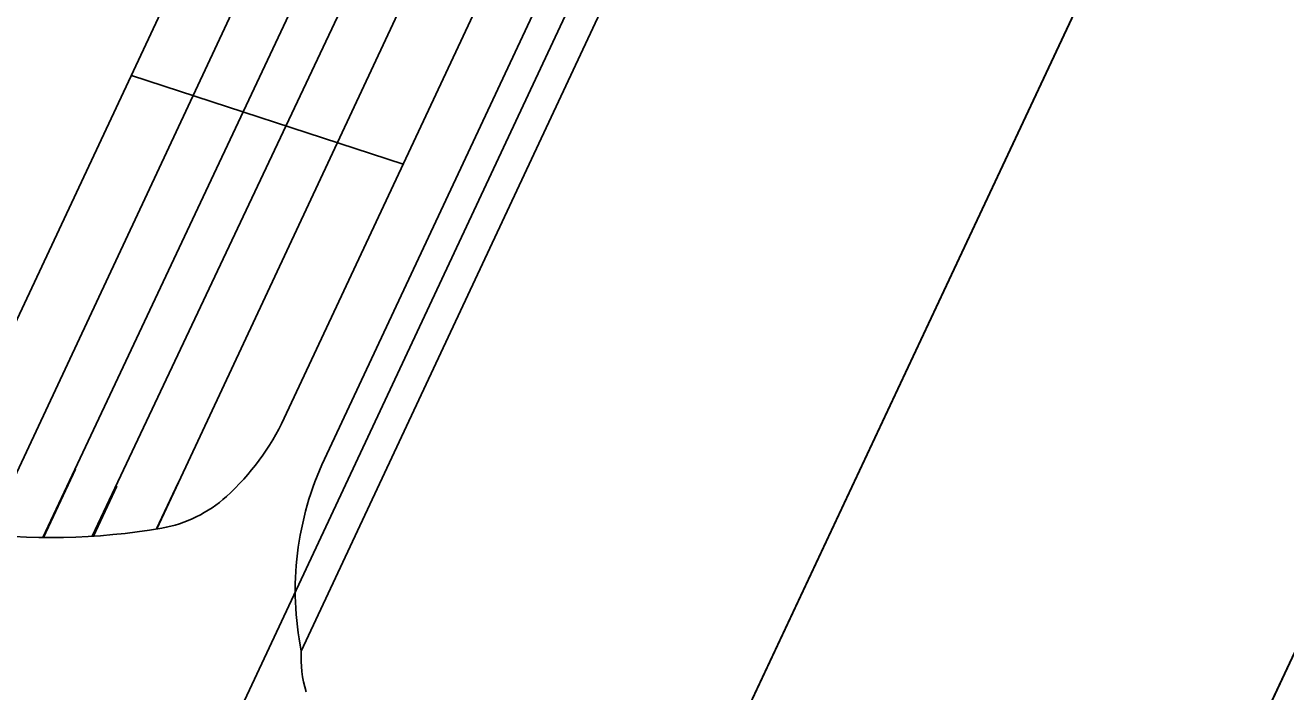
# Model space of a CAD drawing. Extents: x 14104283 to 14128447, y 8633203 to 8671666.
# Drawn here: x 14117803.56 to 14117812.48, y 8668745.21 to 8668749.92 of the extents above; entities that cross this region are included whole.
import ezdxf

# ---------------------------------------------------------------- set-up
doc = ezdxf.new("R2010")
doc.units = 0
for name, color, linetype in [('Cell', 7, 'Continuous'), ('Default', 7, 'Continuous'), ('TC_SubstrataExistingPavement', 7, 'Continuous'), ('Terrain', 7, 'Continuous')]:
    doc.layers.add(name, color=color, linetype=linetype)

msp = doc.modelspace()

# ---------------------------------------------------------------- linework, layer by layer
at = {"layer": 'Cell'}
for p, q in [((14117807.8662, 8668757.1551), (14117803.4334, 8668747.6931)), ((14117808.8834, 8668752.6923), (14117805.5131, 8668745.4982)), ((14117804.3116, 8668749.5675), (14117806.2334, 8668748.9398)), ((14117803.9163, 8668746.7832), (14117803.6904, 8668746.3012)), ((14117804.2089, 8668746.6645), (14117804.043, 8668746.3104)), ((14117804.6438, 8668746.6889), (14117804.4905, 8668746.3617))]:
    msp.add_line(p, q, dxfattribs=at)
for points in [[(14117810.1987, 8668761.0637), (14117806.746, 8668753.6936), (14117803.2932, 8668746.3236)], [(14117803.6862, 8668746.3012), (14117807.0904, 8668753.5323), (14117810.4674, 8668760.776)], [(14117805.0249, 8668744.963), (14117808.6887, 8668752.7835), (14117812.3525, 8668760.604)], [(14117804.0356, 8668746.3099), (14117807.3826, 8668753.3954), (14117810.6844, 8668760.5021)], [(14117804.492, 8668746.3619), (14117807.7091, 8668753.2424), (14117810.9365, 8668760.1181)], [(14117805.3926, 8668747.1449), (14117808.152, 8668753.0349), (14117810.9113, 8668758.925)], [(14117805.6777, 8668746.8559), (14117808.4969, 8668752.8734), (14117811.316, 8668758.8909)]]:
    msp.add_lwpolyline(points, dxfattribs=at)
for centre, radius, start, end in [((14117803.8063, 8668747.8881), 1.7517, 312.2275, 334.89759), ((14117807.6615, 8668745.9265), 2.1907, 154.89759, 191.27376), ((14117804.371, 8668747.2659), 0.9115, 279.8359, 312.2275), ((14117803.7481, 8668750.8589), 4.558, 262.26529, 279.8359), ((14117806.3262, 8668745.4509), 0.8144, 176.66709, 197.13512)]:
    msp.add_arc(centre, radius, start, end, dxfattribs=at)
at = {"layer": 'Default'}
msp.add_lwpolyline([(14117801.3065, 8668729.4179), (14117816.7053, 8668762.1969), (14117821.72, 8668772.8714), (14117824.7081, 8668771.394), (14117804.2946, 8668727.9405)], close=True, dxfattribs=at)
at = {"layer": 'TC_SubstrataExistingPavement'}
msp.add_lwpolyline([(14117844.9331, 8668822.2847), (14117847.9213, 8668820.8072), (14117791.4655, 8668700.6317), (14117788.4775, 8668702.109)], dxfattribs=at)
at = {"layer": 'Terrain'}
msp.add_line((14117788.4775, 8668702.109), (14117844.9331, 8668822.2847), dxfattribs=at)

doc.saveas('drawing.dxf')
